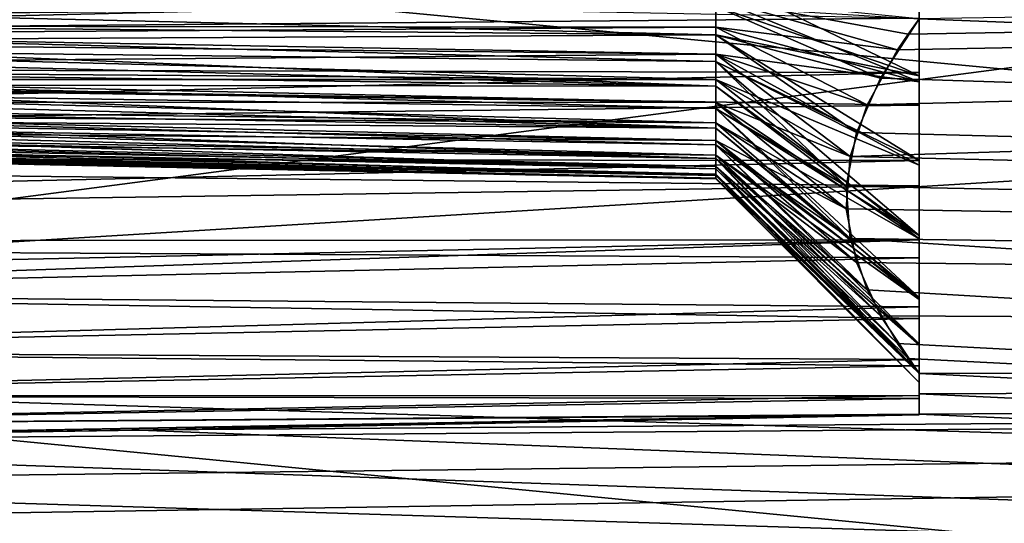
# Model space of a CAD drawing. Header units: metres. Extents: x -31 to 116, y -84 to 84.
# Tile 359 of 656: x 32.37 to 39.63, y -44.34 to -40.63. Entities that reach past the tile are written whole.
import ezdxf

# ---------------------------------------------------------------- set-up
doc = ezdxf.new("R2010")
doc.units = ezdxf.units.M
doc.layers.add('solid_80010000GA_11_1', color=7, linetype='CONTINUOUS')

msp = doc.modelspace()

# ---------------------------------------------------------------- linework, layer by layer
at = {"layer": 'solid_80010000GA_11_1'}
for points in [[(44.944008, -41.494423, 44.967083), (44.944008, -37.775654, 48.133419), (23.04767, -39.421745, 46.293915)], [(27.5, -38.961391, 44.336441), (103, -39.609806, 46.390305), (103, -43.127747, 43.139236)], [(27.5, -39.297436, 44.038864), (27.5, -38.961391, 44.336441), (103, -43.127747, 43.139236)], [(27.5, -39.631207, 43.738743), (27.5, -39.297436, 44.038864), (103, -43.127747, 43.139236)], [(44.944008, -41.494423, 44.967083), (23.04767, -39.421745, 46.293915), (23.04767, -42.828629, 43.16143)], [(33.355595, -39.956062, 43.650055), (27.5, -39.631207, 43.738743), (103, -43.127747, 43.139236)], [(38.491501, -41.636169, -42.239792), (103, -43.139236, -43.127747), (103, -39.620941, -46.380795)], [(38.617069, -41.254074, -42.617405), (38.491501, -41.636169, -42.239792), (103, -39.620941, -46.380795)], [(38.840816, -40.849873, -43.013279), (38.617069, -41.254074, -42.617405), (103, -39.620941, -46.380795)], [(38.918213, -40.735607, -43.124298), (38.840816, -40.849873, -43.013279), (103, -39.620941, -46.380795)], [(39, -40.6227, -43.233612), (38.918213, -40.735607, -43.124298), (103, -39.620941, -46.380795)], [(44.944008, -40.288399, -46.050743), (23.04767, -43.16143, -42.828629), (23.04767, -39.7789, -45.987389)], [(39, -40.299931, 43.534634), (33.355595, -39.956062, 43.650055), (103, -43.127747, 43.139236)], [(39, -40.615395, 36.413296), (12.5, -40.844875, 35.988464), (12.5, -40.087704, 35.89127)], [(39, -40.330399, -36.371525), (12.5, -40.242428, -35.899426), (12.5, -40.956608, -36.015266)], [(25.700001, -40.633038, -38.500885), (25.700001, -40.266903, -38.380051), (37.5, -40.531292, -38.194725)], [(39, -41.017902, -36.513134), (39, -40.330399, -36.371525), (12.5, -40.956608, -36.015266)], [(44.944008, -40.288399, -46.050743), (44.944008, -43.836376, -42.687214), (23.04767, -43.16143, -42.828629)], [(25.700001, -40.669563, 38.518555), (37.5, -40.472382, 38.176365), (25.700001, -40.320549, 38.391792)], [(37.5, -40.315308, -38.13765), (39, -40.372375, -36.628075), (39, -41.040615, -36.783554)], [(37.5, -40.531292, -38.194725), (37.5, -40.315308, -38.13765), (39, -41.040615, -36.783554)], [(39, -40.461597, 43.384422), (39, -40.299931, 43.534634), (103, -43.127747, 43.139236)], [(39, -40.372375, -36.628075), (39, -40.330399, -36.371525), (39, -41.017902, -36.513134)], [(25.700001, -40.40279, -41.489525), (25.700001, -40.759247, -41.335918), (37.5, -40.472382, -41.7267)], [(39, -41.040615, -36.783554), (39, -40.372375, -36.628075), (39, -41.017902, -36.513134)], [(25.700001, -40.453449, 41.473732), (37.5, -40.531292, 41.708344), (37.5, -40.738827, 41.625652)], [(25.700001, -40.803223, 41.30928), (25.700001, -40.453449, 41.473732), (37.5, -40.738827, 41.625652)], [(25.700001, -40.759247, -41.335918), (37.5, -40.682556, -41.650974), (37.5, -40.472382, -41.7267)], [(25.700001, -40.669563, 38.518555), (37.5, -40.682556, 38.25209), (37.5, -40.472382, 38.176365)], [(37.5, -40.472382, 38.176365), (39, -41.085732, 36.799397), (39, -40.423717, 36.634998)], [(37.5, -40.472382, -41.7267), (38.840816, -40.849873, -43.013279), (38.918213, -40.735607, -43.124298)], [(37.5, -40.682556, -41.650974), (38.840816, -40.849873, -43.013279), (37.5, -40.472382, -41.7267)], [(37.5, -40.472382, -41.7267), (38.918213, -40.735607, -43.124298), (39, -40.6227, -43.233612)], [(37.5, -40.472382, 38.176365), (37.5, -40.682556, 38.25209), (39, -41.085732, 36.799397)], [(39, -40.423717, 36.634998), (39, -41.085732, 36.799397), (39, -40.615395, 36.413296)], [(39, -40.6227, 43.233612), (39, -40.461597, 43.384422), (103, -43.127747, 43.139236)], [(25.700001, -40.633038, -38.500885), (37.5, -40.531292, -38.194725), (37.5, -40.738827, -38.277416)], [(37.5, -40.531292, 41.708344), (39, -40.6227, 43.233612), (38.714855, -41.058414, 42.809532)], [(37.5, -40.738827, 41.625652), (37.5, -40.531292, 41.708344), (38.714855, -41.058414, 42.809532)], [(37.5, -40.738827, -38.277416), (37.5, -40.531292, -38.194725), (39, -41.040615, -36.783554)], [(39, -40.615395, 36.413296), (39, -41.256321, 36.596336), (12.5, -40.844875, 35.988464)], [(25.700001, -40.633038, -38.500885), (37.5, -40.738827, -38.277416), (37.5, -40.934879, -38.384518)], [(25.700001, -40.633038, -38.500885), (37.5, -40.934879, -38.384518), (37.5, -41.116592, -38.514473)], [(25.700001, -40.962452, -38.707729), (25.700001, -40.633038, -38.500885), (37.5, -41.116592, -38.514473)], [(38.714855, -41.058414, 42.809532), (39, -40.6227, 43.233612), (103, -43.127747, 43.139236)], [(39, -41.085732, 36.799397), (39, -41.256321, 36.596336), (39, -40.615395, 36.413296)], [(25.700001, -40.669563, 38.518555), (37.5, -40.882072, 38.352596), (37.5, -40.682556, 38.25209)], [(25.700001, -40.979485, 38.72176), (37.5, -40.882072, 38.352596), (25.700001, -40.669563, 38.518555)], [(25.700001, -40.759247, -41.335918), (37.5, -40.882072, -41.550468), (37.5, -40.682556, -41.650974)], [(37.5, -40.682556, -41.650974), (38.617069, -41.254074, -42.617405), (38.840816, -40.849873, -43.013279)], [(37.5, -40.682556, -41.650974), (37.5, -40.882072, -41.550468), (38.617069, -41.254074, -42.617405)], [(37.5, -40.682556, 38.25209), (37.5, -40.882072, 38.352596), (39, -41.085732, 36.799397)], [(25.700001, -40.803223, 41.30928), (37.5, -40.738827, 41.625652), (37.5, -40.934879, 41.518547)], [(25.700001, -40.759247, -41.335918), (37.5, -41.068016, -41.426647), (37.5, -40.882072, -41.550468)], [(25.700001, -40.759247, -41.335918), (25.700001, -41.067619, -41.101906), (37.5, -41.068016, -41.426647)], [(37.5, -40.738827, 41.625652), (38.714855, -41.058414, 42.809532), (38.538696, -41.458862, 42.415783)], [(37.5, -40.934879, 41.518547), (37.5, -40.738827, 41.625652), (38.538696, -41.458862, 42.415783)], [(37.5, -40.738827, -38.277416), (39, -41.040615, -36.783554), (39, -41.6647, -37.07272)], [(37.5, -40.934879, -38.384518), (37.5, -40.738827, -38.277416), (39, -41.6647, -37.07272)], [(39, -41.256321, 36.596336), (12.5, -41.567692, 36.224289), (12.5, -40.844875, 35.988464)], [(25.700001, -40.803223, 41.30928), (37.5, -40.934879, 41.518547), (37.5, -41.116592, 41.388592)], [(25.700001, -41.101906, 41.067619), (25.700001, -40.803223, 41.30928), (37.5, -41.116592, 41.388592)], [(25.700001, -40.979485, 38.72176), (37.5, -41.068016, 38.476418), (37.5, -40.882072, 38.352596)], [(37.5, -40.882072, -41.550468), (38.491501, -41.636169, -42.239792), (38.617069, -41.254074, -42.617405)], [(37.5, -40.882072, -41.550468), (37.5, -41.068016, -41.426647), (38.491501, -41.636169, -42.239792)], [(37.5, -40.882072, 38.352596), (39, -41.699974, 37.094021), (39, -41.085732, 36.799397)], [(37.5, -40.882072, 38.352596), (37.5, -41.068016, 38.476418), (39, -41.699974, 37.094021)], [(39, -41.017902, -36.513134), (12.5, -40.956608, -36.015266), (12.5, -41.638901, -36.255997)], [(25.700001, -40.962452, -38.707729), (37.5, -41.116592, -38.514473), (37.5, -41.281315, -38.665382)], [(25.700001, -40.962452, -38.707729), (37.5, -41.281315, -38.665382), (37.5, -41.426647, -38.835049)], [(25.700001, -41.23143, -38.986725), (25.700001, -40.962452, -38.707729), (37.5, -41.426647, -38.835049)], [(25.700001, -40.979485, 38.72176), (37.5, -41.237682, 38.62175), (37.5, -41.068016, 38.476418)], [(25.700001, -41.234535, 38.990879), (37.5, -41.237682, 38.62175), (25.700001, -40.979485, 38.72176)], [(37.5, -40.934879, 41.518547), (38.538696, -41.458862, 42.415783), (38.462578, -41.855186, 42.021969)], [(37.5, -41.116592, 41.388592), (37.5, -40.934879, 41.518547), (38.462578, -41.855186, 42.021969)], [(37.5, -40.934879, -38.384518), (39, -41.6647, -37.07272), (39, -42.216637, -37.48341)], [(37.5, -41.116592, -38.514473), (37.5, -40.934879, -38.384518), (39, -42.216637, -37.48341)], [(39, -41.666122, -36.786068), (39, -41.017902, -36.513134), (12.5, -41.638901, -36.255997)], [(25.700001, -41.067619, -41.101906), (37.5, -41.388592, -41.116592), (37.5, -41.237682, -41.281315)], [(25.700001, -41.067619, -41.101906), (25.700001, -41.30928, -40.803223), (37.5, -41.388592, -41.116592)], [(25.700001, -41.067619, -41.101906), (37.5, -41.237682, -41.281315), (37.5, -41.068016, -41.426647)], [(37.5, -41.068016, -41.426647), (37.5, -41.237682, -41.281315), (38.491501, -41.636169, -42.239792)], [(37.5, -41.068016, 38.476418), (39, -42.241859, 37.50679), (39, -41.699974, 37.094021)], [(37.5, -41.068016, 38.476418), (37.5, -41.237682, 38.62175), (39, -42.241859, 37.50679)], [(38.538696, -41.458862, 42.415783), (38.714855, -41.058414, 42.809532), (103, -43.127747, 43.139236)], [(39, -41.040615, -36.783554), (39, -41.017902, -36.513134), (39, -41.666122, -36.786068)], [(39, -41.6647, -37.07272), (39, -41.040615, -36.783554), (39, -41.666122, -36.786068)], [(25.700001, -41.101906, 41.067619), (37.5, -41.116592, 41.388592), (37.5, -41.281315, 41.237682)], [(25.700001, -41.101906, 41.067619), (37.5, -41.281315, 41.237682), (37.5, -41.426647, 41.068016)], [(25.700001, -41.335918, 40.759247), (25.700001, -41.101906, 41.067619), (37.5, -41.426647, 41.068016)], [(37.5, -41.281315, 41.237682), (37.5, -41.116592, 41.388592), (38.462578, -41.855186, 42.021969)], [(37.5, -41.281315, -38.665382), (37.5, -41.116592, -38.514473), (39, -42.216637, -37.48341)], [(39, -41.085732, 36.799397), (39, -41.699974, 37.094021), (39, -41.256321, 36.596336)], [(39, -41.256321, 36.596336), (39, -41.851906, 36.89399), (12.5, -41.567692, 36.224289)], [(25.700001, -41.23143, -38.986725), (37.5, -41.426647, -38.835049), (37.5, -41.550468, -39.020996)], [(25.700001, -41.23143, -38.986725), (37.5, -41.550468, -39.020996), (37.5, -41.650974, -39.220509)], [(25.700001, -41.425228, -39.321289), (25.700001, -41.23143, -38.986725), (37.5, -41.650974, -39.220509)], [(25.700001, -41.234535, 38.990879), (37.5, -41.518547, 38.968189), (37.5, -41.388592, 38.786476)], [(25.700001, -41.420963, 39.311378), (37.5, -41.518547, 38.968189), (25.700001, -41.234535, 38.990879)], [(25.700001, -41.234535, 38.990879), (37.5, -41.388592, 38.786476), (37.5, -41.237682, 38.62175)], [(37.5, -41.237682, -41.281315), (38.462578, -42.021969, -41.855186), (38.491501, -41.636169, -42.239792)], [(37.5, -41.237682, -41.281315), (37.5, -41.388592, -41.116592), (38.462578, -42.021969, -41.855186)], [(37.5, -41.237682, 38.62175), (37.5, -41.388592, 38.786476), (39, -42.241859, 37.50679)], [(37.5, -41.281315, 41.237682), (38.462578, -41.855186, 42.021969), (38.491501, -42.239792, 41.636169)], [(37.5, -41.426647, 41.068016), (37.5, -41.281315, 41.237682), (38.491501, -42.239792, 41.636169)], [(37.5, -41.281315, -38.665382), (39, -42.216637, -37.48341), (39, -42.673748, -37.999088)], [(37.5, -41.426647, -38.835049), (37.5, -41.281315, -38.665382), (39, -42.673748, -37.999088)], [(39, -41.699974, 37.094021), (39, -41.851906, 36.89399), (39, -41.256321, 36.596336)], [(25.700001, -41.30928, -40.803223), (37.5, -41.625652, -40.738827), (37.5, -41.518547, -40.934879)], [(25.700001, -41.30928, -40.803223), (25.700001, -41.473732, -40.453449), (37.5, -41.625652, -40.738827)], [(25.700001, -41.30928, -40.803223), (37.5, -41.518547, -40.934879), (37.5, -41.388592, -41.116592)], [(25.700001, -41.335918, 40.759247), (37.5, -41.650974, 40.682556), (37.5, -41.7267, 40.472382)], [(25.700001, -41.489525, 40.40279), (25.700001, -41.335918, 40.759247), (37.5, -41.7267, 40.472382)], [(25.700001, -41.335918, 40.759247), (37.5, -41.426647, 41.068016), (37.5, -41.550468, 40.882072)], [(25.700001, -41.335918, 40.759247), (37.5, -41.550468, 40.882072), (37.5, -41.650974, 40.682556)], [(25.700001, -41.420963, 39.311378), (37.5, -41.708344, 39.371773), (37.5, -41.625652, 39.164242)], [(25.700001, -41.528698, 39.665974), (37.5, -41.708344, 39.371773), (25.700001, -41.420963, 39.311378)], [(25.700001, -41.420963, 39.311378), (37.5, -41.625652, 39.164242), (37.5, -41.518547, 38.968189)], [(25.700001, -41.425228, -39.321289), (37.5, -41.650974, -39.220509), (37.5, -41.7267, -39.430683)], [(25.700001, -41.425228, -39.321289), (37.5, -41.7267, -39.430683), (37.5, -41.776539, -39.648457)], [(25.700001, -41.533043, -39.691074), (25.700001, -41.425228, -39.321289), (37.5, -41.776539, -39.648457)], [(37.5, -41.388592, -41.116592), (37.5, -41.518547, -40.934879), (38.462578, -42.021969, -41.855186)], [(37.5, -41.388592, 38.786476), (39, -42.68869, 38.020103), (39, -42.241859, 37.50679)], [(37.5, -41.388592, 38.786476), (37.5, -41.518547, 38.968189), (39, -42.68869, 38.020103)], [(37.5, -41.550468, 40.882072), (37.5, -41.426647, 41.068016), (38.491501, -42.239792, 41.636169)], [(37.5, -41.550468, -39.020996), (37.5, -41.426647, -38.835049), (39, -42.673748, -37.999088)], [(44.944008, -44.94931, 41.513676), (44.944008, -41.494423, 44.967083), (23.04767, -42.828629, 43.16143)], [(25.700001, -41.473732, -40.453449), (37.5, -41.765415, -40.315308), (37.5, -41.708344, -40.531292)], [(25.700001, -41.473732, -40.453449), (25.700001, -41.549507, -40.075909), (37.5, -41.765415, -40.315308)], [(25.700001, -41.473732, -40.453449), (37.5, -41.708344, -40.531292), (37.5, -41.625652, -40.738827)], [(25.700001, -41.489525, 40.40279), (37.5, -41.7267, 40.472382), (37.5, -41.776539, 40.254612)], [(25.700001, -41.552074, 40.036564), (25.700001, -41.489525, 40.40279), (37.5, -41.776539, 40.254612)], [(38.462578, -41.855186, 42.021969), (38.538696, -41.458862, 42.415783), (103, -43.127747, 43.139236)], [(39, -41.851906, 36.89399), (12.5, -42.235298, 36.591679), (12.5, -41.567692, 36.224289)], [(25.700001, -41.528698, 39.665974), (37.5, -41.79604, 39.809052), (37.5, -41.765415, 39.587761)], [(25.700001, -41.552074, 40.036564), (37.5, -41.79604, 39.809052), (25.700001, -41.528698, 39.665974)], [(25.700001, -41.528698, 39.665974), (37.5, -41.765415, 39.587761), (37.5, -41.708344, 39.371773)], [(25.700001, -41.533043, -39.691074), (37.5, -41.776539, -39.648457), (37.5, -41.799763, -39.870644)], [(25.700001, -41.533043, -39.691074), (37.5, -41.799763, -39.870644), (37.5, -41.79604, -40.094013)], [(25.700001, -41.549507, -40.075909), (25.700001, -41.533043, -39.691074), (37.5, -41.79604, -40.094013)], [(25.700001, -41.549507, -40.075909), (37.5, -41.79604, -40.094013), (37.5, -41.765415, -40.315308)], [(25.700001, -41.552074, 40.036564), (37.5, -41.776539, 40.254612), (37.5, -41.799763, 40.032421)], [(25.700001, -41.552074, 40.036564), (37.5, -41.799763, 40.032421), (37.5, -41.79604, 39.809052)], [(37.5, -41.518547, -40.934879), (38.538696, -42.415783, -41.458862), (38.462578, -42.021969, -41.855186)], [(37.5, -41.518547, -40.934879), (37.5, -41.625652, -40.738827), (38.538696, -42.415783, -41.458862)], [(37.5, -41.518547, 38.968189), (37.5, -41.625652, 39.164242), (39, -42.68869, 38.020103)], [(37.5, -41.550468, 40.882072), (38.491501, -42.239792, 41.636169), (38.617069, -42.617405, 41.254074)], [(37.5, -41.650974, 40.682556), (37.5, -41.550468, 40.882072), (38.617069, -42.617405, 41.254074)], [(37.5, -41.550468, -39.020996), (39, -42.673748, -37.999088), (39, -43.016083, -38.598511)], [(37.5, -41.650974, -39.220509), (37.5, -41.550468, -39.020996), (39, -43.016083, -38.598511)], [(39, -41.666122, -36.786068), (12.5, -41.638901, -36.255997), (12.5, -42.268234, -36.614304)], [(37.5, -41.625652, -40.738827), (38.714855, -42.809532, -41.058414), (38.538696, -42.415783, -41.458862)], [(37.5, -41.625652, -40.738827), (37.5, -41.708344, -40.531292), (38.714855, -42.809532, -41.058414)], [(37.5, -41.625652, 39.164242), (39, -43.022861, 38.613926), (39, -42.68869, 38.020103)], [(37.5, -41.625652, 39.164242), (37.5, -41.708344, 39.371773), (39, -43.022861, 38.613926)], [(37.5, -41.650974, 40.682556), (38.617069, -42.617405, 41.254074), (38.840816, -43.013279, 40.849873)], [(37.5, -41.650974, 40.682556), (38.840816, -43.013279, 40.849873), (37.5, -41.7267, 40.472382)], [(37.5, -41.650974, -39.220509), (39, -43.016083, -38.598511), (39, -43.227993, -39.253468)], [(37.5, -41.7267, -39.430683), (37.5, -41.650974, -39.220509), (39, -43.227993, -39.253468)], [(38.491501, -41.636169, -42.239792), (38.462578, -42.021969, -41.855186), (103, -43.139236, -43.127747)], [(39, -42.24826, -37.179371), (39, -41.666122, -36.786068), (12.5, -42.268234, -36.614304)], [(37.5, -41.708344, -40.531292), (39, -43.233612, -40.6227), (38.714855, -42.809532, -41.058414)], [(37.5, -41.708344, -40.531292), (37.5, -41.765415, -40.315308), (39, -43.233612, -40.6227)], [(37.5, -41.708344, 39.371773), (39, -43.229904, 39.262539), (39, -43.022861, 38.613926)], [(37.5, -41.708344, 39.371773), (37.5, -41.765415, 39.587761), (39, -43.229904, 39.262539)], [(39, -42.216637, -37.48341), (39, -41.6647, -37.07272), (39, -41.666122, -36.786068)], [(39, -42.216637, -37.48341), (39, -41.666122, -36.786068), (39, -42.24826, -37.179371)], [(39, -41.699974, 37.094021), (39, -42.241859, 37.50679), (39, -41.851906, 36.89399)], [(37.5, -41.7267, 40.472382), (38.840816, -43.013279, 40.849873), (38.918213, -43.124298, 40.735607)], [(37.5, -41.7267, 40.472382), (38.918213, -43.124298, 40.735607), (39, -43.233612, 40.6227)], [(37.5, -41.776539, 40.254612), (37.5, -41.7267, 40.472382), (39, -43.233612, 40.6227)], [(37.5, -41.776539, -39.648457), (37.5, -41.7267, -39.430683), (39, -43.227993, -39.253468)], [(37.5, -41.765415, -40.315308), (37.5, -41.79604, -40.094013), (39, -43.233612, -40.6227)], [(37.5, -41.765415, 39.587761), (37.5, -41.79604, 39.809052), (39, -43.229904, 39.262539)], [(37.5, -41.776539, 40.254612), (39, -43.233612, 40.6227), (39, -43.301479, 39.942528)], [(37.5, -41.776539, -39.648457), (39, -43.227993, -39.253468), (39, -43.301476, -39.937634)], [(37.5, -41.799763, -39.870644), (37.5, -41.776539, -39.648457), (39, -43.301476, -39.937634)], [(37.5, -41.799763, 40.032421), (37.5, -41.776539, 40.254612), (39, -43.301479, 39.942528)], [(37.5, -41.79604, -40.094013), (39, -43.301476, -39.937634), (39, -43.233612, -40.6227)], [(37.5, -41.79604, -40.094013), (37.5, -41.799763, -39.870644), (39, -43.301476, -39.937634)], [(37.5, -41.79604, 39.809052), (39, -43.301479, 39.942528), (39, -43.229904, 39.262539)], [(37.5, -41.79604, 39.809052), (37.5, -41.799763, 40.032421), (39, -43.301479, 39.942528)], [(39, -41.851906, 36.89399), (39, -42.382282, 37.296108), (12.5, -42.235298, 36.591679)], [(38.491501, -42.239792, 41.636169), (38.462578, -41.855186, 42.021969), (103, -43.127747, 43.139236)], [(39, -42.241859, 37.50679), (39, -42.382282, 37.296108), (39, -41.851906, 36.89399)], [(38.462578, -42.021969, -41.855186), (38.538696, -42.415783, -41.458862), (103, -43.139236, -43.127747)], [(39, -42.673748, -37.999088), (39, -42.216637, -37.48341), (39, -42.24826, -37.179371)], [(39, -42.382282, 37.296108), (27.5, -42.639057, 37.264008), (12.5, -42.235298, 36.591679)], [(39, -42.24826, -37.179371), (12.5, -42.268234, -36.614304), (12.5, -42.824184, -37.078857)], [(27.5, -42.639046, -37.263996), (39, -42.24826, -37.179371), (12.5, -42.824184, -37.078857)], [(27.5, -42.639046, -37.263996), (39, -42.742386, -37.677521), (39, -42.24826, -37.179371)], [(38.491501, -42.239792, 41.636169), (103, -43.127747, 43.139236), (103, -46.380795, 39.620941)], [(38.617069, -42.617405, 41.254074), (38.491501, -42.239792, 41.636169), (103, -46.380795, 39.620941)], [(39, -42.241859, 37.50679), (39, -42.68869, 38.020103), (39, -42.382282, 37.296108)], [(39, -42.673748, -37.999088), (39, -42.24826, -37.179371), (39, -42.742386, -37.677521)], [(39, -42.382282, 37.296108), (39, -42.829746, 37.789196), (27.5, -42.639057, 37.264008)], [(38.538696, -42.415783, -41.458862), (38.714855, -42.809532, -41.058414), (103, -43.139236, -43.127747)], [(39, -42.68869, 38.020103), (39, -42.829746, 37.789196), (39, -42.382282, 37.296108)], [(27.5, -42.639046, -37.263996), (27.5, -43.066456, -37.773762), (39, -42.742386, -37.677521)], [(39, -42.829746, 37.789196), (27.5, -43.066463, 37.773769), (27.5, -42.639057, 37.264008)], [(38.840816, -43.013279, 40.849873), (38.617069, -42.617405, 41.254074), (103, -46.380795, 39.620941)], [(39, -43.016083, -38.598511), (39, -42.673748, -37.999088), (39, -42.742386, -37.677521)], [(39, -42.68869, 38.020103), (39, -43.022861, 38.613926), (39, -42.829746, 37.789196)], [(27.5, -43.066456, -37.773762), (39, -43.130356, -38.261902), (39, -42.742386, -37.677521)], [(38.714855, -42.809532, -41.058414), (39, -43.233612, -40.6227), (103, -43.139236, -43.127747)], [(39, -43.016083, -38.598511), (39, -42.742386, -37.677521), (39, -43.130356, -38.261902)], [(44.944008, -44.94931, 41.513676), (23.04767, -42.828629, 43.16143), (23.04767, -45.987389, 39.7789)], [(39, -42.829746, 37.789196), (39, -43.178646, 38.355999), (27.5, -43.066463, 37.773769)], [(39, -43.022861, 38.613926), (39, -43.178646, 38.355999), (39, -42.829746, 37.789196)], [(38.918213, -43.124298, 40.735607), (38.840816, -43.013279, 40.849873), (103, -46.380795, 39.620941)], [(39, -43.227993, -39.253468), (39, -43.016083, -38.598511), (39, -43.130356, -38.261902)], [(39, -43.022861, 38.613926), (39, -43.229904, 39.262539), (39, -43.178646, 38.355999)], [(27.5, -43.066456, -37.773762), (27.5, -43.398476, -38.350239), (39, -43.130356, -38.261902)], [(39, -43.178646, 38.355999), (27.5, -43.398479, 38.350246), (27.5, -43.066463, 37.773769)], [(44.944008, -43.836376, -42.687214), (23.04767, -46.293915, -39.421745), (23.04767, -43.16143, -42.828629)], [(27.5, -43.398476, -38.350239), (39, -43.397346, -38.909241), (39, -43.130356, -38.261902)], [(27.5, -44.336441, -38.961391), (103, -46.390305, -39.609806), (103, -43.139236, -43.127747)], [(27.5, -44.038864, -39.297436), (27.5, -44.336441, -38.961391), (103, -43.139236, -43.127747)], [(27.5, -43.738743, -39.631207), (27.5, -44.038864, -39.297436), (103, -43.139236, -43.127747)], [(33.355595, -43.650055, -39.956062), (27.5, -43.738743, -39.631207), (103, -43.139236, -43.127747)], [(39, -43.534634, -40.299931), (33.355595, -43.650055, -39.956062), (103, -43.139236, -43.127747)], [(39, -43.233612, 40.6227), (38.918213, -43.124298, 40.735607), (103, -46.380795, 39.620941)], [(39, -43.227993, -39.253468), (39, -43.130356, -38.261902), (39, -43.397346, -38.909241)], [(39, -43.384422, -40.461597), (39, -43.534634, -40.299931), (103, -43.139236, -43.127747)], [(39, -43.233612, -40.6227), (39, -43.384422, -40.461597), (103, -43.139236, -43.127747)], [(39, -43.178646, 38.355999), (39, -43.417259, 38.977592), (27.5, -43.398479, 38.350246)], [(39, -43.178646, 38.355999), (39, -43.384422, 40.461597), (39, -43.417259, 38.977592)], [(39, -43.301479, 39.942528), (39, -43.384422, 40.461597), (39, -43.178646, 38.355999)], [(39, -43.229904, 39.262539), (39, -43.301479, 39.942528), (39, -43.178646, 38.355999)], [(39, -43.301476, -39.937634), (39, -43.227993, -39.253468), (39, -43.397346, -38.909241)], [(39, -43.384422, 40.461597), (39, -43.233612, 40.6227), (103, -46.380795, 39.620941)], [(39, -43.301479, 39.942528), (39, -43.233612, 40.6227), (39, -43.384422, 40.461597)], [(39, -43.301476, -39.937634), (39, -43.384422, -40.461597), (39, -43.233612, -40.6227)], [(39, -43.301476, -39.937634), (39, -43.397346, -38.909241), (39, -43.384422, -40.461597)], [(39, -43.534634, 40.299931), (39, -43.384422, 40.461597), (103, -46.380795, 39.620941)], [(39, -43.417259, 38.977592), (39, -43.384422, 40.461597), (39, -43.534634, 40.299931)], [(39, -43.534004, -39.596954), (39, -43.534634, -40.299931), (39, -43.384422, -40.461597)], [(39, -43.534004, -39.596954), (39, -43.384422, -40.461597), (39, -43.397346, -38.909241)], [(27.5, -43.624866, -38.975788), (39, -43.534004, -39.596954), (39, -43.397346, -38.909241)], [(27.5, -43.398476, -38.350239), (27.5, -43.624866, -38.975788), (39, -43.397346, -38.909241)], [(39, -43.417259, 38.977592), (27.5, -43.624866, 38.975792), (27.5, -43.398479, 38.350246)], [(39, -43.417259, 38.977592), (39, -43.537411, 39.633217), (27.5, -43.624866, 38.975792)], [(39, -43.417259, 38.977592), (39, -43.534634, 40.299931), (39, -43.537411, 39.633217)], [(39, -43.534004, -39.596954), (27.5, -43.738743, -39.631207), (33.355595, -43.650055, -39.956062)], [(27.5, -43.624866, -38.975788), (27.5, -43.738743, -39.631207), (39, -43.534004, -39.596954)], [(39, -43.537411, 39.633217), (33.254963, -43.651806, 39.950497), (27.5, -43.738743, 39.631207)], [(39, -43.537411, 39.633217), (27.5, -43.738743, 39.631207), (27.5, -43.624866, 38.975792)], [(33.254963, -43.651806, 39.950497), (39, -43.534634, 40.299931), (103, -46.380795, 39.620941)], [(39, -43.537411, 39.633217), (39, -43.534634, 40.299931), (33.254963, -43.651806, 39.950497)], [(39, -43.534004, -39.596954), (33.355595, -43.650055, -39.956062), (39, -43.534634, -40.299931)], [(27.5, -43.738743, 39.631207), (33.254963, -43.651806, 39.950497), (103, -46.380795, 39.620941)], [(27.5, -44.038864, 39.297436), (27.5, -43.738743, 39.631207), (103, -46.380795, 39.620941)], [(44.944008, -43.836376, -42.687214), (44.944008, -47.10405, -39.051689), (23.04767, -46.293915, -39.421745)], [(27.5, -44.336441, 38.961391), (27.5, -44.038864, 39.297436), (103, -46.380795, 39.620941)], [(12.5, -44.230812, -38.485485), (12.5, -47.021606, -35.020927), (103, -46.390305, -39.609806)], [(12.5, -44.230812, 38.485485), (20.001122, -44.28376, 38.723598), (103, -46.380795, 39.620941)], [(12.5, -47.021599, 35.020939), (12.5, -44.230812, 38.485485), (103, -46.380795, 39.620941)], [(20.001122, -44.28376, -38.723598), (12.5, -44.230812, -38.485485), (103, -46.390305, -39.609806)], [(103, -46.390305, -39.609806), (27.5, -44.336441, -38.961391), (20.001122, -44.28376, -38.723598)], [(20.001122, -44.28376, 38.723598), (27.5, -44.336441, 38.961391), (103, -46.380795, 39.620941)]]:
    msp.add_3dface(points, dxfattribs=at)

doc.saveas('drawing.dxf')
